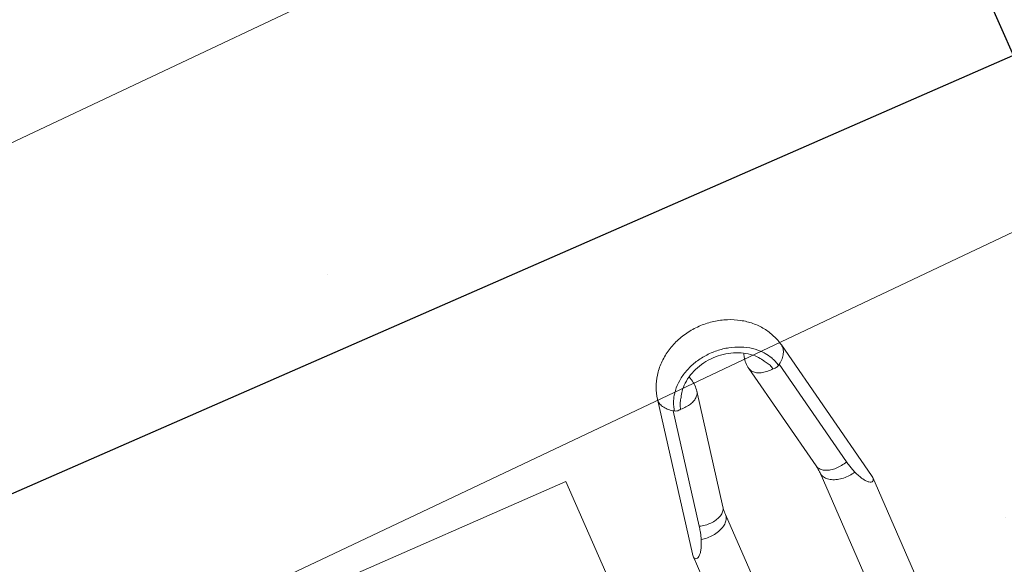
# Model space of a CAD drawing. Header units: metres. Extents: x 134157 to 138734, y 451157 to 455772.
# Tile 477 of 656: x 136617.499 to 136617.965, y 453792.687 to 453792.946. Entities that reach past the tile are written whole.
import ezdxf

# ---------------------------------------------------------------- set-up
doc = ezdxf.new("R2010")
doc.units = ezdxf.units.M
doc.layers.add('-DR-alg-hulplijnen', color=210, linetype='Continuous', plot=False)
doc.layers.add('-DR-nw-gr-arc-gras', color=7, linetype='Continuous', true_color=0xb5d5a4)
for name, color, linetype in [('-DR-nw-inr-fietsparkeren Tulip enkele beugel', 2, 'Continuous'), ('-DR-nw-maatvoering', 3, 'Continuous'), ('VELOPA-FIG25', 1, 'Continuous')]:
    doc.layers.add(name, color=color, linetype=linetype)
doc.layers.add('-DR-nw-vh-arc-sbs df bruinrood Broeder Alarmstraat', color=7, linetype='Continuous', lineweight=9, true_color=0xd8beb6)
doc.styles.add('2-5TXT', font='arial.ttf')
doc.styles.add('Drong', font='txt', dxfattribs={"height": 1.8})
doc.dimstyles.new('Drong', dxfattribs={"dimtxt": 1.8, "dimasz": 2.5, "dimexe": 0, "dimexo": 0, "dimgap": 0.9, "dimtad": 1, "dimzin": 0, "dimdsep": 46, "dimtxsty": 'Drong', "dimblk": 'dimblk-wit', "dimcen": 0, "dimse1": 1, "dimse2": 1, "dimclrd": 256, "dimclre": 1, "dimclrt": 7, "dimadec": 0, "dimazin": 0, "dimtfac": 1, "dimtmove": 0, "dimatfit": 3, "dimfxl": 1, "dimtolj": 1, "dimtzin": 0, "dimarcsym": 0})
doc.dimstyles.new('VELOPA-drukwerk', dxfattribs={"dimscale": 0, "dimtxt": 2.5, "dimasz": 2, "dimexe": 1, "dimexo": 1, "dimgap": 1, "dimtad": 1, "dimdec": 0, "dimdsep": 46, "dimtxsty": '2-5TXT', "dimcen": 8, "dimadec": 1, "dimazin": 0, "dimtfac": 1, "dimtdec": 0, "dimtmove": 0, "dimatfit": 3, "dimfxl": 1, "dimtolj": 1, "dimtzin": 0, "dimarcsym": 0})
pattern_1 = [(115.3356253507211, (136419.7180158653, 453326.2367068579), (-0.2236810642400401, -0.1059037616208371), [0.06, -0.187485]), (205.3356253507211, (136419.7180158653, 453326.2367068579), (0.1059037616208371, -0.22368106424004), [0.06, -0.187485])]

# ---------------------------------------------------------------- blocks, each defined once
blk = doc.blocks.new('*D482')
at = {"layer": '-DR-alg-hulplijnen', "color": 0, "lineweight": -2, "ltscale": 4, "transparency": 16777216}
for p, q in [((-1.268533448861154e-15, -770.7167233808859), (-1.92714493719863e-14, -1064.726652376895)), ((3625, -770.7167233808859), (3625, -1064.726652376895)), ((41.43344676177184, -1044.009928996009), (3583.566553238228, -1044.009928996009))]:
    blk.add_line(p, q, dxfattribs=at)
at = {"layer": '-DR-alg-hulplijnen', "color": 0, "ltscale": 4, "transparency": 16777216}
for points in [[(41.43344676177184, -1037.104354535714), (41.43344676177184, -1050.915503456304), (-1.800291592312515e-14, -1044.009928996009)], [(3583.566553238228, -1037.104354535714), (3583.566553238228, -1050.915503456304), (3625, -1044.009928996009)]]:
    blk.add_solid(points, dxfattribs=at)
at = {"layer": 'Defpoints', "color": 0, "ltscale": 4, "transparency": 16777216}
for p in [(0, -750), (3625, -750), (3625, -1044.009928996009)]:
    blk.add_point(p, dxfattribs=at)
at = {"layer": '-DR-alg-hulplijnen', "color": 0, "ltscale": 4, "transparency": 16777216, "insert": (1812.5, -996.8320429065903), "char_height": 51.79180845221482, "attachment_point": 5, "style": '2-5TXT'}
blk.add_mtext('\\A1;3625', dxfattribs=at)
blk = doc.blocks.new('*D481')
at = {"layer": '-DR-alg-hulplijnen', "color": 0, "lineweight": -2, "ltscale": 4, "transparency": 16777216}
for p, q in [((3645.716723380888, 3.331503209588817e-15), (4009.119275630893, 6.177109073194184e-14)), ((3988.402552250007, -41.4334467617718), (3988.402552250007, -708.5665532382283)), ((3645.716723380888, -750.0000000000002), (4009.119275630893, -750.0000000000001))]:
    blk.add_line(p, q, dxfattribs=at)
at = {"layer": '-DR-alg-hulplijnen', "color": 0, "ltscale": 4, "transparency": 16777216}
for points in [[(3981.496977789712, -41.43344676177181), (3995.308126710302, -41.4334467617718), (3988.402552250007, 5.843958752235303e-14)], [(3981.496977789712, -708.5665532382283), (3995.308126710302, -708.5665532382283), (3988.402552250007, -750.0000000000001)]]:
    blk.add_solid(points, dxfattribs=at)
at = {"layer": 'Defpoints', "color": 0, "ltscale": 4, "transparency": 16777216}
for p in [(3625.000000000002, 0), (3625.000000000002, -750.0000000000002), (3988.402552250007, -750.0000000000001)]:
    blk.add_point(p, dxfattribs=at)
at = {"layer": '-DR-alg-hulplijnen', "color": 0, "ltscale": 4, "transparency": 16777216, "insert": (3941.242330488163, -375.0000000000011), "char_height": 51.79180845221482, "attachment_point": 5, "rotation": 90, "style": '2-5TXT'}
blk.add_mtext('\\A1;750', dxfattribs=at)
blk = doc.blocks.new('dimblk-wit')
at = {"color": 7}
blk.add_line((2.842170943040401e-14, -0.3333333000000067), (-2.842170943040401e-14, 0.3333333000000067), dxfattribs=at)
blk.add_solid([(0, 0), (-0.7999999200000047, 0.1999999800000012), (-0.7999999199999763, -0.1999999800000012)], dxfattribs=at)
blk = doc.blocks.new('*D634')
at = {"layer": '-DR-nw-maatvoering', "lineweight": -2, "transparency": 16777216}
blk.add_line((136616.4696596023, 453791.6460135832), (136622.2968280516, 453806.2631956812), dxfattribs=at)
at = {"layer": 'Defpoints', "color": 0, "transparency": 16777216}
for p in [(136622.4819835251, 453806.7276496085), (136622.889603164, 453806.5651512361), (136616.6921237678, 453791.0190612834)]:
    blk.add_point(p, dxfattribs=at)
at = {"layer": '-DR-nw-maatvoering', "lineweight": -2, "transparency": 16777216, "xscale": 0.5, "yscale": 0.5, "zscale": 0.5}
for p, rotation in [((136622.481983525, 453806.7276496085), 68.26520454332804), ((136616.2845041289, 453791.1815596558), 248.2652045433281)]:
    blk.add_blockref('dimblk-wit', p, dxfattribs=dict(at, rotation=rotation))
at = {"layer": '-DR-nw-maatvoering', "color": 7, "transparency": 16777216, "insert": (136619.0454071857, 453799.089283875), "char_height": 0.36, "attachment_point": 5, "rotation": 68.26520454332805, "style": 'Drong'}
blk.add_mtext('\\A1;16.75', dxfattribs=at)
blk = doc.blocks.new('Fietsenrek Tulip enkel')
at = {"layer": '-DR-alg-hulplijnen', "ltscale": 4}
for p in [(0, -750), (1925, 0), (0, -750)]:
    blk.add_line(p, (0, 0), dxfattribs=at)
at = {"layer": 'VELOPA-FIG25', "color": 252, "linetype": 'Continuous', "lineweight": 9}
for p, q in [((100.0747259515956, -233.293976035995), (100.0747259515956, -474.9999999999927)), ((290.9134252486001, -474.9999999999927), (100.0747259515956, -474.9999999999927)), ((155.5826672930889, -516.1274568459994), (81.67947153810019, -530.4366256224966)), ((155.6112359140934, -516.1222778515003), (156.7469096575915, -516.0000270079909)), ((325.9136433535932, -516.0000270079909), (156.7469096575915, -516.0000270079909)), ((144.8720144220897, -524.3569318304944), (89.71126166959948, -535.0371806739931)), ((140.879344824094, -538.3691843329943), (85.71859207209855, -549.049433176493)), ((325.9136433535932, -538.0000270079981), (144.7076455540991, -538.0000270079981)), ((85.71859207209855, -575.9505668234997), (140.879344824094, -586.6308156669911)), ((144.7076455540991, -586.9999999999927), (325.8320063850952, -586.9999999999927)), ((89.71126166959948, -589.9628193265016), (144.8720144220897, -600.6430681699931)), ((155.5829833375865, -608.8726043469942), (81.67947153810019, -594.5633743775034)), ((156.7470491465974, -608.9999999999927), (155.6123379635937, -608.8778920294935)), ((156.7470491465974, -608.9999999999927), (325.8320063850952, -608.9999999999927))]:
    blk.add_line(p, q, dxfattribs=at)
for points, start_tangent, end_tangent in [([(156.7469096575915, -516.0000270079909), (157.7422316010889, -516.166496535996), (158.3411588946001, -516.6901262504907), (158.3950122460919, -517.5042838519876), (157.8905739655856, -518.484854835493), (156.837480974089, -519.5640353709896), (155.2766239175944, -520.6635126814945), (153.3066856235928, -521.7155038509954), (150.9466689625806, -522.7221090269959)], (1, 0), (-0.9329273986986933, -0.3600645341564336)), ([(144.7076885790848, -538.0000270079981), (146.5886850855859, -537.5671808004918), (148.3217211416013, -536.3027068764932), (149.770331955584, -534.3061184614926), (150.8205127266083, -531.73454568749), (151.3896148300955, -528.7903695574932), (151.4328502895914, -525.7052947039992), (150.9466689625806, -522.7221090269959)], (0.999999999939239, 1.102371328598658e-05), (-0.2515955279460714, 0.967832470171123)), ([(150.9466768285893, -522.7221056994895), (149.1466984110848, -523.3306103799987), (147.1149680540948, -523.8729414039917), (144.8720144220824, -524.3569318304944)], (-0.9329257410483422, -0.3600688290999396), (-0.9817666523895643, -0.190090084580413)), ([(144.8720144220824, -524.3569318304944), (145.5142887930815, -527.214398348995), (145.6790434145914, -530.0970937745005), (145.3545812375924, -532.8003560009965), (144.5639380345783, -535.1322621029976), (143.363246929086, -536.9272542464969), (141.8377531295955, -538.0578937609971), (140.8789316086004, -538.3670619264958)], (0.2985655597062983, -0.9543891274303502), (-0.9815698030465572, -0.1911039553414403)), ([(81.67947153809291, -530.4366256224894), (76.29604382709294, -532.1013220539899), (71.228268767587, -534.970197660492), (66.59907201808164, -539.1027939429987), (62.84006718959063, -544.2058587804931), (60.05875688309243, -550.1416326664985), (58.41390161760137, -556.5683789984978), (57.94717793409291, -563.188675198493), (58.64813440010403, -569.737214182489), (60.46274307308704, -575.933699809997), (63.31651683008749, -581.5719803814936), (66.99569878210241, -586.3259863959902), (71.46351146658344, -590.196251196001), (76.35622007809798, -592.9245551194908), (81.67947153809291, -594.5633743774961)], (-0.9817666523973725, -0.1900900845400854), (0.9817666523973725, -0.1900900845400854)), ([(89.7112616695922, -535.0371806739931), (87.88604690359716, -532.8094691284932), (85.85323071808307, -531.2476563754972), (83.73184784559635, -530.4431968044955), (81.67947247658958, -530.4366304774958)], (-0.555703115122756, 0.8313808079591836), (-0.9818195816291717, -0.1898165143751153)), ([(86.48453615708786, -536.6591769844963), (85.5293254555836, -537.0957491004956), (82.3735440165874, -539.0378885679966)], (-0.920843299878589, -0.3899328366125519), (-0.800286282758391, -0.5996180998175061)), ([(87.84958911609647, -536.1438548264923), (86.48453615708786, -536.6591769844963)], (-0.9489141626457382, -0.3155343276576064), (-0.9208432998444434, -0.3899328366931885)), ([(90.05039421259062, -535.5658669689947), (87.84958911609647, -536.1438548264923)], (-0.9817666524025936, -0.1900900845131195), (-0.9489141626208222, -0.315534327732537)), ([(90.05039421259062, -535.5658669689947), (89.88209000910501, -535.2980555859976), (89.7112616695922, -535.0371806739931)], (-0.5242405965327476, 0.8515701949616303), (-0.5557031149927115, 0.8313808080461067)), ([(90.43789089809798, -538.5944346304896), (90.59816380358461, -537.6134896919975), (90.46028810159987, -536.5356570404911), (90.05039421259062, -535.5658669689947)], (0.3307209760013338, 0.9437285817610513), (-0.52424059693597, 0.8515701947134)), ([(82.3301369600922, -539.070498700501), (81.37678996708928, -539.8322112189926), (77.79001325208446, -543.6452845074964), (74.9393499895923, -548.3538662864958), (72.96019300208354, -553.7343215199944), (71.94654274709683, -559.5311044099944), (71.94654274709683, -565.4688955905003), (72.96019300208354, -571.265678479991), (74.9393499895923, -576.646133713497), (77.79001325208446, -581.3547154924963), (81.37678996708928, -585.1677887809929), (82.33006466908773, -585.9294468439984)], (-0.7987425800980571, -0.6016729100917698), (0.7987400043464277, -0.6016763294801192)), ([(84.77633181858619, -541.383786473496), (82.278941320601, -543.19725788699), (79.31429849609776, -546.4318348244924), (76.9550633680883, -550.4160091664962), (75.30539505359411, -554.9807259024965), (74.45245412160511, -559.9080371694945), (74.44210974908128, -564.9696557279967), (75.27757462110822, -569.913005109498), (76.91820350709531, -574.5051080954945), (79.2796628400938, -578.5210577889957), (82.25668455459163, -581.7833489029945), (84.77630658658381, -583.6162005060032)], (-0.859687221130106, -0.5108207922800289), (0.859687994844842, -0.5108194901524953)), ([(82.3735440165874, -539.0378885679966), (82.3301369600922, -539.070498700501)], (-0.8002862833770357, -0.5996180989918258), (-0.7987425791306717, -0.6016729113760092)), ([(90.43789089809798, -538.5944346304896), (89.40431147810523, -538.8441429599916), (88.38636593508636, -539.2146163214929), (87.390888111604, -539.7269297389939), (86.40630644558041, -540.3428625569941), (85.40942166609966, -540.9929081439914), (84.77649600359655, -541.3839861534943)], (-0.9817666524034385, -0.1900900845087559), (-0.859726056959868, -0.5107554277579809)), ([(85.71824976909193, -549.047671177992), (86.61045994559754, -548.7683434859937), (88.09070610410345, -547.7241860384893), (89.27887699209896, -546.0600173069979), (90.09721613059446, -543.8847441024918), (90.49216963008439, -541.3407210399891), (90.43789089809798, -538.5944346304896)], (0.9816475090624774, 0.1907043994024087), (-0.09999068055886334, 0.9949883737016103)), ([(144.7071603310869, -538.0000270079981), (143.4224151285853, -538.041479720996), (142.1442789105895, -538.1651715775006), (140.8793454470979, -538.3691842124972)], (-0.9999999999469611, -1.029941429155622e-05), (-0.9817666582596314, -0.1900900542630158)), ([(85.71859207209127, -549.049433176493), (82.75591132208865, -549.2899368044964), (79.79841855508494, -548.8725049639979), (78.19229975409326, -548.3527871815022)], (-0.9817666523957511, -0.1900900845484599), (-0.9306070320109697, 0.3660198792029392)), ([(85.71859207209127, -575.9505668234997), (82.75591132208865, -575.7100631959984), (79.79841855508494, -576.1274950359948), (78.19285546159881, -576.6469942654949)], (-0.9817666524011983, 0.1900900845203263), (-0.9306229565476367, -0.3659793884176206)), ([(90.43789089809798, -586.4055653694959), (90.49217001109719, -583.6592848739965), (90.09721958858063, -581.1152693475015), (89.2788815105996, -578.9399913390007), (88.09073367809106, -577.2758419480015), (86.6104341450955, -576.2316450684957), (85.71826456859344, -575.9523302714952)], (0.09999067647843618, 0.9949883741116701), (-0.9816467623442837, 0.1907082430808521)), ([(84.77647238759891, -583.6159997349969), (85.40401393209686, -584.0036420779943), (86.39542642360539, -584.6500282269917), (87.3763834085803, -585.2646043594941), (88.37040887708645, -585.778350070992), (89.3929298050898, -586.1524894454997), (90.43789089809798, -586.4055653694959)], (0.8597268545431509, -0.5107540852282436), (0.9817666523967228, -0.1900900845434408)), ([(82.33006466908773, -585.9294468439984), (82.3735440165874, -585.9621114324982)], (0.7987400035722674, -0.6016763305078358), (0.8002862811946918, -0.5996181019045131)), ([(82.3735440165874, -585.9621114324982), (85.5293254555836, -587.9042508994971), (86.48732476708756, -588.3420035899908)], (0.8002862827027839, -0.5996180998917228), (0.9209068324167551, -0.3897827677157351)), ([(90.43789089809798, -586.4055653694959), (90.59816380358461, -587.3865103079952), (90.46028810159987, -588.4643429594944), (90.05039421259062, -589.4341330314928)], (0.3307209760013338, -0.9437285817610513), (-0.52424059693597, -0.8515701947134)), ([(144.8720144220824, -600.6430681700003), (145.5142887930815, -597.7856016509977), (145.6790434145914, -594.9029062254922), (145.3545812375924, -592.1996439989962), (144.5639380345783, -589.8677378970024), (143.363246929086, -588.0727457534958), (141.8377531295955, -586.9421062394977), (140.8789316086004, -586.6329380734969)], (0.2985655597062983, 0.9543891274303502), (-0.9815698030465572, 0.1911039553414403)), ([(140.8793448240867, -586.6308156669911), (142.1443515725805, -586.8348407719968), (143.422526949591, -586.9585394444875), (144.7076455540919, -586.9999999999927)], (0.9817666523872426, -0.1900900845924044), (1, 0)), ([(144.7076455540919, -586.9999999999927), (146.5887164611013, -587.4328461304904), (148.3217484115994, -588.6973198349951), (149.7703530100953, -590.6939079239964), (150.8205260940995, -593.2654803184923), (151.3896197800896, -596.209656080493), (151.432846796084, -599.2947306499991), (150.9468052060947, -602.2779108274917)], (1, 0), (-0.2515341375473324, -0.967848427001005)), ([(81.67947247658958, -594.5633695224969), (83.73184784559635, -594.5568031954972), (85.85323071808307, -593.7523436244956), (87.88604690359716, -592.1905308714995), (89.7112616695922, -589.9628193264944)], (0.9818195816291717, -0.1898165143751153), (0.555703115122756, 0.8313808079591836)), ([(86.48732476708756, -588.3420035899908), (87.84958911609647, -588.8561451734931)], (0.9209068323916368, -0.3897827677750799), (0.9489141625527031, -0.3155343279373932)), ([(87.84958911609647, -588.8561451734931), (90.05039421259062, -589.4341330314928)], (0.9489141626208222, -0.315534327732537), (0.9817666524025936, -0.1900900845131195)), ([(90.05039421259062, -589.4341330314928), (89.88209000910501, -589.7019444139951), (89.7112616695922, -589.9628193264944)], (-0.5242405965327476, -0.8515701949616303), (-0.5557031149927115, -0.8313808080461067)), ([(144.8720144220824, -600.6430681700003), (147.1148939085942, -601.1270385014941), (149.146595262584, -601.6693486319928), (150.9468052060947, -602.2779108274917)], (0.981766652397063, -0.1900900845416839), (0.9329274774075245, -0.3600643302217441)), ([(150.9468052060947, -602.2779108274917), (153.314491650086, -603.2881647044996), (155.2874189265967, -604.3429939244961), (156.8504550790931, -605.4467379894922), (157.9008658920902, -606.5287820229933), (158.3984656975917, -607.5091328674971), (158.3388984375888, -608.3147539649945), (157.7424919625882, -608.8334804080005), (156.7470491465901, -608.9999999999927)], (0.9329274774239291, -0.3600643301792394), (-1, 0))]:
    blk.add_spline(points, degree=3, dxfattribs=dict(at, start_tangent=start_tangent, end_tangent=end_tangent))
at = {"layer": '-DR-alg-hulplijnen', "ltscale": 4}
dim = blk.add_linear_dim(base=(3988.402552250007, -750.0000000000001), p1=(3625, 0), p2=(3625, -750), angle=90, dimstyle='VELOPA-drukwerk', override={"dimscale": 20.71672338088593}, dxfattribs=at)
dim.commit()
dim.dimension.update_dxf_attribs({"geometry": '*D481', "text_midpoint": (3941.242330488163, -375.0000000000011)})
dim = blk.add_linear_dim(base=(3625, -1044.009928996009), p1=(0, -750), p2=(3625, -750), dimstyle='VELOPA-drukwerk', override={"dimscale": 20.71672338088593}, dxfattribs=at)
dim.commit()
dim.dimension.update_dxf_attribs({"geometry": '*D482', "text_midpoint": (1812.5, -996.8320429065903)})

msp = doc.modelspace()

# ---------------------------------------------------------------- hatches: boundary and pattern name
at = {"layer": '-DR-nw-gr-arc-gras', "transparency": 33554687}
h = msp.add_hatch(dxfattribs=at)
h.set_pattern_fill('AGR-BOLLEN', color=256, scale=0.1, pattern_type=2)
h.set_pattern_definition(pattern_1)
edge = h.paths.add_edge_path()
edge.add_arc((-7000776.809524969, 3043164.567559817), 7592527.997363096, 340.0567505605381, 340.0572256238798)
edge.add_line((136455.7815594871, 453494.2542758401), (136455.1236032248, 453494.4934109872))
edge.add_arc((380495.2223584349, 364992.5484406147), 259592.3035530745, 160.0666568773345, 160.0804453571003)
edge.add_line((136433.832290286, 453435.7615323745), (136433.813485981, 453435.768343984))
edge.add_line((136433.813485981, 453435.768343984), (136432.1794965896, 453431.2550945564))
edge.add_line((136432.1794965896, 453431.2550945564), (136432.198303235, 453431.2482893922))
edge.add_line((136432.198303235, 453431.2482893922), (136431.6776287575, 453429.8696050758))
edge.add_line((136431.6776287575, 453429.8696050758), (136432.3363505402, 453429.6312341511))
edge.add_line((136432.3363505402, 453429.6312341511), (136434.3092713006, 453435.0765756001))
h = msp.add_hatch(dxfattribs=at)
h.set_pattern_fill('AGR-BOLLEN', color=256, scale=0.1, pattern_type=2)
h.set_pattern_definition(pattern_1)
edge = h.paths.add_edge_path()
edge.add_line((136644.2753070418, 454017.4218487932), (136643.9350728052, 454016.4814706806))
edge.add_line((136643.9350728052, 454016.4814706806), (136643.8839339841, 454016.3403207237))
edge.add_line((136643.8839339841, 454016.3403207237), (136644.542212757, 454016.1016536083))
edge.add_arc((1711333.983143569, -116117.4265426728), 1674723.581774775, 160.0956720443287, 160.096657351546, ccw=False)
edge.add_line((136654.3469492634, 454043.1812754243), (136653.6888597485, 454043.419891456))
edge.add_line((136653.6888597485, 454043.419891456), (136653.6378049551, 454043.2789838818))
edge.add_line((136653.6378049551, 454043.2789838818), (136653.2975354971, 454042.3386559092))
edge.add_line((136653.2975354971, 454042.3386559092), (136644.2753070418, 454017.4218487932))
at = {"layer": '-DR-nw-vh-arc-sbs df bruinrood Broeder Alarmstraat', "transparency": 33554687}
h = msp.add_hatch(dxfattribs=at)
h.set_pattern_fill('AVH-SBS_DIKFORMAAT_KEPER', color=256, scale=3.5, angle=45, pattern_type=2)
h.set_pattern_definition([(115.3356253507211, (136419.7180158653, 453326.2367068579), (-0.321614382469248, 0.1149290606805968), [0.9660000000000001, -0.483]), (25.33562535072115, (136419.0632007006, 453325.9266788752), (-0.321614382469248, 0.1149290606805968), [0.966, -0.483]), (115.3356253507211, (136419.3505233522, 453326.7307148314), (-0.321614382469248, 0.1149290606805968), [0, -1.449]), (115.3356253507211, (136419.3389369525, 453326.1908287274), (-0.321614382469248, 0.1149290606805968), [0, -1.449])])
h.paths.add_polyline_path([(136622.8075498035, 453806.5944730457), (136616.6100704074, 453791.048383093), (136618.5044023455, 453790.3142710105), (136624.631343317, 453805.9024352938)])

# ---------------------------------------------------------------- block references
at = {"layer": '-DR-nw-inr-fietsparkeren Tulip enkele beugel', "xscale": -0.001, "yscale": 0.001, "zscale": 0.001, "rotation": 113.6629406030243}
for p in [(136618.8018645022, 453796.1289452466), (136618.5076277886, 453795.4390722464), (136618.0519427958, 453794.6103107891), (136617.6659537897, 453793.6221891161), (136617.2823580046, 453792.6277093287)]:
    msp.add_blockref('Fietsenrek Tulip enkel', p, dxfattribs=at)

# ---------------------------------------------------------------- dimensions: what is measured, and where the dimension line sits
at = {"layer": '-DR-nw-maatvoering'}
dim = msp.add_aligned_dim(p1=(136616.6921237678, 453791.0190612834), p2=(136622.889603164, 453806.5651512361), distance=0.4388160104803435, dimstyle='Drong', override={"dimrnd": 0.05, "dimtfill": 0}, dxfattribs=at)
dim.commit()
dim.dimension.update_dxf_attribs({"geometry": '*D634', "text_midpoint": (136619.0454071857, 453799.089283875)})

doc.saveas('drawing.dxf')
